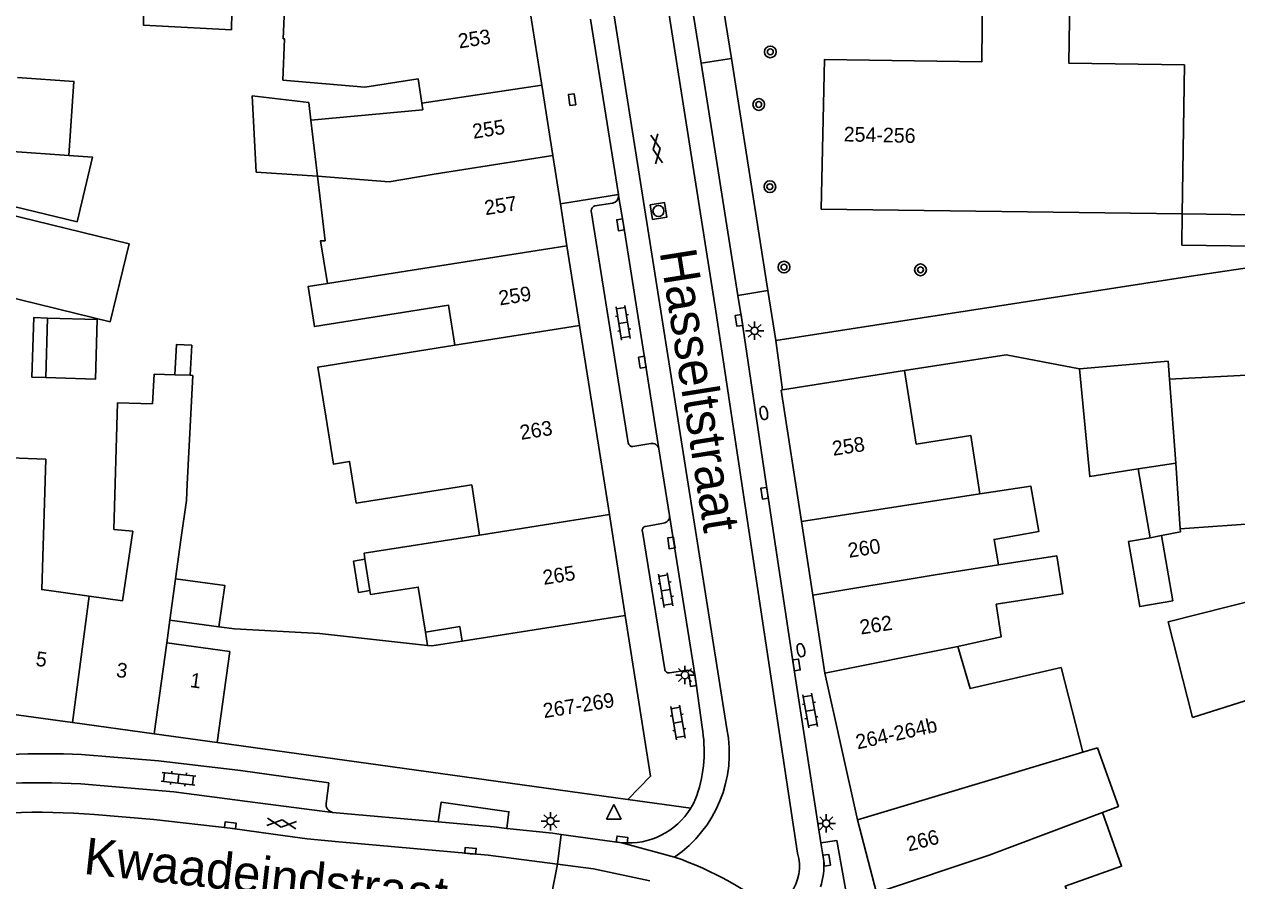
# Model space of a CAD drawing. Extents: x 132998 to 136004, y 396998 to 398512.
# Drawn here: x 133249 to 133331.8, y 397787.5 to 397845.9 of the extents above; entities that cross this region are included whole.
import ezdxf

# ---------------------------------------------------------------- set-up
doc = ezdxf.new("R2010")
doc.units = 0
for name, color, linetype in [('gg-afsc-hekwerk', 7, 'Continuous'), ('gg-afsc-muur', 7, 'Continuous'), ('gg-anno-huisnummerreeks BGT', 7, 'Continuous'), ('gg-anno-openbare ruimte label', 7, 'Continuous'), ('gg-bbg-bijgebouw', 7, 'Continuous'), ('gg-bbg-gedigitaliseerde bebouwing', 7, 'Continuous'), ('gg-bbg-gedigitaliseerde bijgebouw', 7, 'Continuous'), ('gg-bbg-hoofdgebouw', 7, 'Continuous'), ('gg-bbg-luifel en loopbrug', 7, 'Continuous'), ('gg-bbg-tussenscheiding', 7, 'Continuous'), ('gg-knt-verharding', 7, 'Continuous'), ('gg-knt-verharding nz', 7, 'Continuous'), ('gt-grn-weggrens', 7, 'Continuous'), ('gt-symb-boom', 7, 'Continuous'), ('gt-symb-brandkraan', 7, 'Continuous'), ('gt-symb-gesloten verharding', 7, 'Continuous'), ('gt-symb-klinker verharding', 7, 'Continuous'), ('gt-symb-kolk', 7, 'Continuous'), ('gt-symb-kolk center center', 7, 'Continuous'), ('gt-symb-lichtmast', 7, 'Continuous'), ('gt-symb-rioolschacht', 7, 'Continuous'), ('gt-symb-waterafsluiter', 7, 'Continuous')]:
    doc.layers.add(name, color=color, linetype=linetype)

# ---------------------------------------------------------------- blocks, each defined once
blk = doc.blocks.new('gt0-BOOM')
at = {"layer": 'gt-symb-boom'}
for radius in [0.4, 0.2]:
    blk.add_circle((0, 0), radius, dxfattribs=at)
blk = doc.blocks.new('gt0-KOLKCC')
at = {"layer": 'gt-symb-kolk center center'}
blk.add_lwpolyline([(-0.375, 0.2), (0.375, 0.2), (0.375, -0.2), (-0.375, -0.2)], close=True, dxfattribs=at)
blk = doc.blocks.new('gt0-KOLK')
at = {"layer": 'gt-symb-kolk'}
blk.add_lwpolyline([(0, 0), (0.375, 0), (0.375, 0.4), (-0.375, 0.4), (-0.375, 0), (0, 0)], dxfattribs=at)
blk = doc.blocks.new('gt0-BR')
at = {"layer": 'gt-symb-brandkraan'}
for centre, radius, start, end in [((-0.244, 0), 0.206, 107.56694, 252.43307), ((0.599, -2.664), 3, 106.89205, 107.56694), ((0, -0.691), 0.938, 73.10799, 106.89205), ((-0.599, -2.664), 3, 72.43309, 73.10799), ((0.244, 0), 0.206, 287.56695, 72.43309), ((0.599, 2.664), 3, 252.43307, 253.10797), ((0, 0.691), 0.938, 253.10797, 286.89206), ((-0.599, 2.664), 3, 286.89206, 287.56695)]:
    blk.add_arc(centre, radius, start, end, dxfattribs=at)
blk = doc.blocks.new('gt0-LMAST')
at = {"layer": 'gt-symb-lichtmast'}
for p, q in [((-0.182, 0.173), (-0.447, 0.438)), ((-0.005, 0.246), (-0.005, 0.621)), ((0.172, 0.173), (0.437, 0.438)), ((-0.255, -0.004), (-0.63, -0.004)), ((-0.182, -0.181), (-0.447, -0.446)), ((-0.005, -0.254), (-0.005, -0.629)), ((0.437, -0.446), (0.172, -0.181)), ((0.245, -0.004), (0.62, -0.004))]:
    blk.add_line(p, q, dxfattribs=at)
blk.add_circle((-0.005, -0.004), 0.25, dxfattribs=at)
blk = doc.blocks.new('gt0-KL1')
at = {"layer": 'gt-symb-klinker verharding'}
for p, q in [((-1.15, 0.3), (1.15, 0.3)), ((-1, -0.3), (-1, 0.3)), ((-0.5, 0.3), (-0.5, 0.45)), ((0, -0.3), (0, 0.3)), ((0.5, 0.3), (0.5, 0.45)), ((1, -0.3), (1, 0.3)), ((-1.15, -0.3), (1.15, -0.3)), ((-0.5, -0.45), (-0.5, -0.3)), ((0.5, -0.45), (0.5, -0.3))]:
    blk.add_line(p, q, dxfattribs=at)
blk = doc.blocks.new('gt0-RS')
at = {"layer": 'gt-symb-rioolschacht'}
blk.add_lwpolyline([(-0.5, -0.5), (0.5, -0.5), (0.5, 0.5), (-0.5, 0.5)], close=True, dxfattribs=at)
blk.add_circle((0, 0), 0.375, dxfattribs=at)
blk = doc.blocks.new('gt0-GESVH1')
at = {"layer": 'gt-symb-gesloten verharding'}
for p, q in [((-0.992, -0.261), (0.008, 0.239)), ((0.008, -0.261), (-0.992, 0.239)), ((0.008, 0.239), (1.008, -0.261)), ((1.008, 0.239), (0.008, -0.261))]:
    blk.add_line(p, q, dxfattribs=at)
blk = doc.blocks.new('gt0-WAFSL')
at = {"layer": 'gt-symb-waterafsluiter'}
for p, q in [((-0.5, -0.333), (0, 0.667)), ((0, 0.667), (0.5, -0.333)), ((0.5, -0.333), (-0.5, -0.333))]:
    blk.add_line(p, q, dxfattribs=at)

msp = doc.modelspace()

# ---------------------------------------------------------------- linework, layer by layer
at = {"layer": 'gg-afsc-hekwerk'}
msp.add_line((133300.336, 397824.335), (133300.791, 397820.976), dxfattribs=at)
msp.add_lwpolyline([(133300.336, 397824.335), (133328.701, 397828.736), (133340.657, 397830.513)], dxfattribs=at)
at = {"layer": 'gg-afsc-muur'}
msp.add_lwpolyline([(133309.127, 397822.294), (133316.057, 397823.367), (133321.068, 397822.41)], dxfattribs=at)
at = {"layer": 'gg-bbg-bijgebouw'}
msp.add_line((133327.115, 397822.932), (133321.068, 397822.41), dxfattribs=at)
at = {"layer": 'gg-bbg-gedigitaliseerde bebouwing'}
for p, q in [((133269.043, 397835.561), (133268.596, 397839.388)), ((133259.312, 397821.996), (133260.35, 397821.967)), ((133260.146, 397814.528), (133260.542, 397821.961)), ((133260.35, 397821.967), (133260.542, 397821.961)), ((133314.261, 397813.871), (133313.646, 397817.857)), ((133280.114, 397811.065), (133279.571, 397814.491)), ((133259.719, 397810.739), (133259.351, 397808.084)), ((133272.285, 397809.406), (133272.621, 397807.27)), ((133253.465, 397806.892), (133255.736, 397806.577)), ((133276.415, 397804.441), (133278.77, 397804.813)), ((133278.928, 397803.81), (133278.77, 397804.813)), ((133276.844, 397803.496), (133276.56, 397803.528)), ((133276.844, 397803.496), (133278.928, 397803.81)), ((133319.811, 397802.018), (133321.289, 397796.233)), ((133328.785, 397798.604), (133333.255, 397800.03)), ((133321.289, 397796.233), (133322.308, 397796.538))]:
    msp.add_line(p, q, dxfattribs=at)
for points in [[(133266.514, 397858.005), (133266.538, 397857.522), (133262.032, 397857.296), (133263.471, 397848.834), (133257.218, 397848.363), (133257.171, 397845.863), (133263.166, 397845.553), (133263.213, 397848.035), (133264.1, 397848.031)], [(133266.831, 397848.019), (133266.706, 397844.939), (133266.781, 397844.936), (133266.666, 397842.113)], [(133276.164, 397840.533), (133275.913, 397842.197), (133272.278, 397841.646), (133266.666, 397842.113)], [(133268.596, 397839.388), (133276.23, 397840.096), (133276.164, 397840.533)], [(133269.719, 397828.232), (133269.254, 397831.149), (133269.558, 397831.157), (133269.043, 397835.561)], [(133278.431, 397824.014), (133277.997, 397826.745), (133268.834, 397825.289), (133268.4, 397828.024), (133269.719, 397828.232)], [(133269.605, 397819.189), (133269.075, 397822.529), (133278.431, 397824.014)], [(133309.127, 397822.294), (133309.922, 397817.268), (133313.646, 397817.857)], [(133257.785, 397820.026), (133257.892, 397822.037), (133259.312, 397821.996)], [(133255.143, 397811.434), (133255.39, 397820.094), (133257.785, 397820.026)], [(133269.605, 397819.189), (133270.125, 397815.912), (133271.24, 397816.09), (133271.692, 397813.241), (133279.571, 397814.491)], [(133250.496, 397816.253), (133247.456, 397816.349), (133247.449, 397816.142)], [(133250.496, 397816.253), (133250.214, 397807.343), (133253.465, 397806.892)], [(133259.719, 397810.739), (133260.09, 397813.417), (133260.146, 397814.528)], [(133314.261, 397813.871), (133317.74, 397814.41), (133318.285, 397811.297), (133315.242, 397810.765), (133315.547, 397809.022)], [(133255.736, 397806.577), (133256.428, 397811.327), (133255.143, 397811.434)], [(133280.114, 397811.065), (133272.219, 397809.824), (133272.285, 397809.406)], [(133315.377, 397806.34), (133319.922, 397807.039), (133319.523, 397809.633), (133315.547, 397809.022)], [(133339.549, 397808.286), (133327.13, 397805.143), (133328.785, 397798.604)], [(133272.621, 397807.27), (133272.664, 397806.999), (133275.928, 397807.514), (133276.415, 397804.441)], [(133312.755, 397803.449), (133315.72, 397804.106), (133315.377, 397806.34)], [(133276.56, 397803.528), (133269.191, 397804.348), (133263.384, 397804.65), (133262.317, 397804.795)], [(133319.811, 397802.018), (133313.612, 397800.585), (133312.755, 397803.449)], [(133322.632, 397792.127), (133323.73, 397792.543), (133322.308, 397796.538)], [(133320.71, 397785.687), (133320.098, 397787.091), (133323.943, 397788.459), (133322.632, 397792.127)]]:
    msp.add_lwpolyline(points, dxfattribs=at)
at = {"layer": 'gg-bbg-gedigitaliseerde bijgebouw'}
for p, q in [((133252.071, 397836.978), (133248.23, 397837.25)), ((133328.052, 397830.846), (133328.08, 397832.986)), ((133250.486, 397821.812), (133250.615, 397825.878)), ((133250.615, 397825.878), (133254.004, 397825.77)), ((133327.208, 397821.709), (133327.115, 397822.932)), ((133325.08, 397815.574), (133325.901, 397810.881)), ((133335.137, 397811.986), (133327.945, 397811.491)), ((133327.945, 397811.491), (133327.959, 397811.284)), ((133326.666, 397811.031), (133327.959, 397811.284)), ((133327.445, 397806.58), (133326.666, 397811.031)), ((133259.351, 397808.084), (133258.959, 397805.25)), ((133262.317, 397804.795), (133258.959, 397805.25))]:
    msp.add_line(p, q, dxfattribs=at)
for points in [[(133247.646, 397833.659), (133252.629, 397832.444), (133253.676, 397836.864), (133252.071, 397836.978)], [(133247.568, 397827.408), (133254.881, 397825.625), (133256.178, 397830.946), (133247.638, 397833.028)], [(133328.08, 397832.986), (133336.407, 397832.88), (133336.38, 397830.741), (133328.052, 397830.846)], [(133254.004, 397825.77), (133253.888, 397821.704), (133250.486, 397821.812)], [(133321.068, 397822.41), (133321.769, 397815.049), (133325.08, 397815.574)], [(133327.208, 397821.709), (133332.927, 397821.995), (133333.257, 397819.038)], [(133327.445, 397806.58), (133325.179, 397806.184), (133324.403, 397810.619), (133325.901, 397810.881)], [(133262.317, 397804.795), (133262.71, 397807.629), (133259.351, 397808.084)]]:
    msp.add_lwpolyline(points, dxfattribs=at)
at = {"layer": 'gg-bbg-hoofdgebouw'}
for p, q in [((133284.349, 397841.772), (133283.392, 397847.84)), ((133284.349, 397841.772), (133285.105, 397836.982)), ((133285.105, 397836.982), (133285.626, 397833.683)), ((133285.626, 397833.683), (133286.078, 397830.813)), ((133328.08, 397832.986), (133303.421, 397833.302)), ((133286.078, 397830.813), (133286.937, 397825.364)), ((133288.972, 397812.466), (133286.937, 397825.364)), ((133309.127, 397822.294), (133300.791, 397820.976)), ((133300.791, 397820.976), (133300.701, 397820.962)), ((133300.701, 397820.962), (133302.085, 397811.984)), ((133288.972, 397812.466), (133290.06, 397805.567)), ((133302.085, 397811.984), (133302.859, 397806.965)), ((133303.68, 397801.64), (133302.859, 397806.965)), ((133303.68, 397801.64), (133305.91, 397791.62)), ((133252.318, 397798.26), (133246.9, 397799.01)), ((133257.885, 397797.489), (133252.318, 397798.26)), ((133262.188, 397796.894), (133257.885, 397797.489)), ((133262.188, 397796.894), (133290.24, 397793.01)), ((133305.91, 397791.62), (133307.206, 397786.649))]:
    msp.add_line(p, q, dxfattribs=at)
for points in [[(133303.421, 397833.302), (133303.649, 397843.515), (133314.401, 397843.372), (133314.466, 397850.808), (133320.46, 397850.71), (133320.351, 397843.271), (133328.23, 397843.155), (133328.08, 397832.986)], [(133290.24, 397793.01), (133291.79, 397794.6), (133290.06, 397805.567)]]:
    msp.add_lwpolyline(points, dxfattribs=at)
at = {"layer": 'gg-bbg-luifel en loopbrug'}
for p, q in [((133268.596, 397839.388), (133268.457, 397840.581)), ((133269.043, 397835.561), (133264.852, 397835.842)), ((133276.56, 397803.528), (133276.415, 397804.441))]:
    msp.add_line(p, q, dxfattribs=at)
for points in [[(133248.568, 397842.288), (133252.409, 397842.031), (133252.071, 397836.978)], [(133264.852, 397835.842), (133264.589, 397841.035), (133268.457, 397840.581)], [(133250.615, 397825.878), (133249.666, 397825.908), (133249.536, 397821.842), (133250.486, 397821.812)], [(133260.35, 397821.967), (133260.46, 397824.022), (133259.423, 397824.081), (133259.312, 397821.996)], [(133272.285, 397809.406), (133271.511, 397809.284), (133271.848, 397807.148), (133272.621, 397807.27)]]:
    msp.add_lwpolyline(points, dxfattribs=at)
at = {"layer": 'gg-bbg-tussenscheiding'}
for p, q in [((133284.349, 397841.772), (133276.164, 397840.533)), ((133269.719, 397828.232), (133286.078, 397830.813)), ((133286.937, 397825.364), (133278.431, 397824.014)), ((133327.208, 397821.709), (133327.644, 397815.981)), ((133327.644, 397815.981), (133325.08, 397815.574)), ((133327.644, 397815.981), (133327.945, 397811.491)), ((133302.085, 397811.984), (133314.261, 397813.871)), ((133280.114, 397811.065), (133288.972, 397812.466)), ((133325.901, 397810.881), (133326.666, 397811.031)), ((133311.214, 397808.356), (133315.547, 397809.022)), ((133302.859, 397806.965), (133311.214, 397808.356)), ((133253.465, 397806.892), (133252.318, 397798.26)), ((133281.374, 397804.196), (133290.06, 397805.567)), ((133258.959, 397805.25), (133258.746, 397803.706)), ((133281.374, 397804.196), (133278.928, 397803.81)), ((133258.746, 397803.706), (133257.885, 397797.489)), ((133303.68, 397801.64), (133312.755, 397803.449)), ((133321.289, 397796.233), (133305.91, 397791.62)), ((133314.899, 397789.201), (133322.632, 397792.127)), ((133307.206, 397786.649), (133314.899, 397789.201))]:
    msp.add_line(p, q, dxfattribs=at)
for points in [[(133269.043, 397835.561), (133273.93, 397835.164), (133277.004, 397835.691), (133285.105, 397836.982)], [(133258.746, 397803.706), (133263.049, 397803.11), (133262.188, 397796.894)]]:
    msp.add_lwpolyline(points, dxfattribs=at)
at = {"layer": 'gg-knt-verharding'}
for p, q in [((133293.42, 397854.734), (133295.242, 397843.265)), ((133297.301, 397843.591), (133295.854, 397852.768)), ((133289.588, 397834.307), (133287.678, 397846.269)), ((133299.796, 397827.759), (133297.301, 397843.591)), ((133295.242, 397843.265), (133297.752, 397827.425)), ((133287.988, 397833.53), (133289.189, 397833.718)), ((133289.599, 397834.24), (133289.588, 397834.307)), ((133290.259, 397817.36), (133287.721, 397833.193)), ((133300.336, 397824.335), (133299.796, 397827.759)), ((133291.806, 397817.305), (133290.58, 397817.097)), ((133293.084, 397812.399), (133292.345, 397816.95)), ((133294.822, 397801.408), (133293.084, 397812.399)), ((133291.437, 397811.654), (133292.666, 397811.877)), ((133292.748, 397801.892), (133291.232, 397811.294)), ((133294.293, 397801.837), (133293.073, 397801.661)), ((133294.822, 397801.408), (133295.302, 397797.956)), ((133270.074, 397792.133), (133277.284, 397791.491)), ((133285.69, 397790.624), (133289.817, 397790.063)), ((133303.419, 397790.048), (133303.606, 397788.835))]:
    msp.add_line(p, q, dxfattribs=at)
for points in [[(133292.345, 397816.95), (133291.418, 397822.895), (133289.928, 397832.273), (133289.599, 397834.24)], [(133297.752, 397827.425), (133298.018, 397825.749), (133299.757, 397813.943), (133301.551, 397802.166), (133303.419, 397790.048)], [(133252.92, 397796.083), (133258.196, 397795.644), (133263.776, 397794.98), (133269.814, 397794.144), (133269.632, 397792.747)], [(133252.897, 397794.085), (133259.242, 397793.545), (133264.257, 397792.872), (133270.074, 397792.133)], [(133277.284, 397791.491), (133277.477, 397792.824), (133282.111, 397792.179), (133281.964, 397791.023)], [(133253.816, 397791.987), (133257.875, 397791.654), (133263.071, 397791.051), (133266.176, 397790.614), (133268.33, 397790.329), (133270.492, 397790.113), (133280.707, 397789.2)], [(133277.284, 397791.491), (133281.092, 397791.151), (133281.964, 397791.023)], [(133281.964, 397791.023), (133285.091, 397790.705), (133285.69, 397790.624)], [(133303.419, 397790.048), (133304.503, 397790.206), (133306.664, 397778.143)]]:
    msp.add_lwpolyline(points, dxfattribs=at)
for centre, radius, start, end in [((133289.121, 397834.193), 0.48, 278.10923, 5.59571), ((133288.081, 397833.182), 0.36, 104.9916, 178.22989), ((133290.565, 397817.407), 0.31, 188.63746, 272.70601), ((133291.902, 397816.864), 0.451, 10.99536, 102.26467), ((133292.62, 397812.342), 0.467, 275.6222, 7.00466), ((133291.494, 397811.383), 0.277, 101.94038, 198.7414), ((133293.023, 397801.934), 0.278, 188.76308, 280.42883), ((133294.307, 397801.313), 0.524, 10.40896, 91.50942), ((133285.816, 397796.324), 9.626, 341.63322, 9.76099), ((133250.365, 397726.886), 69.244, 87.8855, 95.96684), ((133250.106, 397735.644), 58.508, 87.26591, 97.72953), ((133290.348, 397794.994), 4.908, 328.33045, 339.69903), ((133270.167, 397792.666), 0.542, 171.43752, 260.06042), ((133290.279, 397795.024), 4.983, 264.68197, 328.44813), ((133249.875, 397740.234), 51.903, 85.64522, 98.24014), ((133298.747, 397788.509), 4.87, 342.48046, 3.83651)]:
    msp.add_arc(centre, radius, start, end, dxfattribs=at)
at = {"layer": 'gg-knt-verharding nz'}
for p, q in [((133297, 397797.826), (133283.147, 397885.456)), ((133295.242, 397843.265), (133297.301, 397843.591)), ((133289.588, 397834.307), (133285.626, 397833.683)), ((133297.752, 397827.425), (133299.796, 397827.759)), ((133280.707, 397789.2), (133285.425, 397788.586))]:
    msp.add_line(p, q, dxfattribs=at)
for points in [[(133286.831, 397886.022), (133296.23, 397826.341), (133301.819, 397789.345)], [(133285.425, 397788.586), (133287.882, 397788.267), (133291.739, 397787.465)]]:
    msp.add_lwpolyline(points, dxfattribs=at)
for centre, radius, start, end in [((133288.581, 397796.167), 8.58, 304.37485, 11.14803), ((133285.21, 397765.877), 24.62, 51.26775, 70.50535), ((133298.898, 397788.447), 3.056, 323.01374, 17.085)]:
    msp.add_arc(centre, radius, start, end, dxfattribs=at)
at = {"layer": 'gt-grn-weggrens'}
for p, q in [((133290.24, 397793.01), (133294.525, 397792.417)), ((133285.425, 397788.586), (133285.69, 397790.624)), ((133289.817, 397790.063), (133293.426, 397789.085)), ((133285.425, 397788.586), (133284.152, 397781.997))]:
    msp.add_line(p, q, dxfattribs=at)

# ---------------------------------------------------------------- block references
at = {"layer": 'gt-symb-boom'}
for p in [(133299.959, 397844.045), (133299.169, 397840.453), (133299.931, 397834.84), (133300.894, 397829.354), (133310.213, 397829.167)]:
    msp.add_blockref('gt0-BOOM', p, dxfattribs=at)
at = {"layer": 'gt-symb-brandkraan'}
for p, rotation in [((133299.519, 397819.392), -80.52308419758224), ((133302.046, 397803.201), -77.65500030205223)]:
    msp.add_blockref('gt0-BR', p, dxfattribs=dict(at, rotation=rotation))
at = {"layer": 'gt-symb-gesloten verharding'}
for p, rotation in [((133292.207, 397837.429), -80.79203094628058), ((133266.589, 397791.392), -6.606034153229)]:
    msp.add_blockref('gt0-GESVH1', p, dxfattribs=dict(at, rotation=rotation))
at = {"layer": 'gt-symb-klinker verharding'}
for p, rotation in [((133289.909, 397825.556), -80.79203094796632), ((133292.819, 397807.307), -80.5565250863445), ((133302.68, 397799.083), -80.15137761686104), ((133293.657, 397798.277), -80.15137761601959), ((133259.551, 397794.431), -6.606034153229)]:
    msp.add_blockref('gt0-KL1', p, dxfattribs=dict(at, rotation=rotation))
at = {"layer": 'gt-symb-kolk'}
for p, rotation in [((133289.928, 397832.273), 99.02716603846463), ((133298.018, 397825.749), 99.00199185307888), ((133291.418, 397822.895), 98.86396501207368), ((133299.757, 397813.943), 98.37434008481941), ((133293.404, 397810.551), 98.43140402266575), ((133301.551, 397802.166), -81.3403473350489), ((133294.857, 397801.16), 97.91782064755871), ((133263.071, 397791.051), -6.623567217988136), ((133289.817, 397790.063), -7.730636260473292), ((133279.468, 397789.311), -5.106758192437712), ((133303.606, 397788.835), -81.14400884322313)]:
    msp.add_blockref('gt0-KOLK', p, dxfattribs=dict(at, rotation=rotation))
at = {"layer": 'gt-symb-kolk center center', "rotation": 97.96689296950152}
msp.add_blockref('gt0-KOLKCC', (133286.422, 397840.781), dxfattribs=at)
at = {"layer": 'gt-symb-lichtmast'}
for p in [(133298.893, 397825.008), (133294.138, 397801.511), (133284.954, 397791.533), (133303.781, 397791.385)]:
    msp.add_blockref('gt0-LMAST', p, dxfattribs=at)
at = {"layer": 'gt-symb-rioolschacht', "rotation": -80.93968632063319}
msp.add_blockref('gt0-RS', (133292.324, 397833.184), dxfattribs=at)
at = {"layer": 'gt-symb-waterafsluiter'}
msp.add_blockref('gt0-WAFSL', (133289.27, 397792.012), dxfattribs=at)

# ---------------------------------------------------------------- texts
at = {"layer": 'gg-anno-huisnummerreeks BGT'}
for s, rotation, p in [('253', 9, (133278.725, 397844.274)), ('255', 9, (133279.698, 397838.111)), ('254-256', 358.7, (133304.961, 397837.936)), ('257', 9, (133280.521, 397832.893)), ('259', 9, (133281.492, 397826.733)), ('263', 9, (133282.939, 397817.558)), ('258', 8.7, (133304.261, 397816.47)), ('260', 8.7, (133305.335, 397809.508)), ('265', 9, (133284.501, 397807.66)), ('262', 8.7, (133306.143, 397804.268)), ('5', 352.1, (133249.763, 397802.147)), ('3', 352.1, (133255.256, 397801.387)), ('1', 352.1, (133260.295, 397800.689)), ('267-269', 9, (133284.52, 397798.565)), ('264-264b', 12.5, (133305.913, 397796.428)), ('266', 14.6, (133309.403, 397789.457))]:
    msp.add_text(s, height=1, rotation=rotation, dxfattribs=at).set_placement(p)
at = {"layer": 'gg-anno-openbare ruimte label'}
for s, rotation, p in [('Hasseltstraat', 279, (133292.395, 397830.405)), ('Kwaadeindstraat', 353.7, (133253.018, 397787.943))]:
    msp.add_text(s, height=2.5, rotation=rotation, dxfattribs=at).set_placement(p)

doc.saveas('drawing.dxf')
